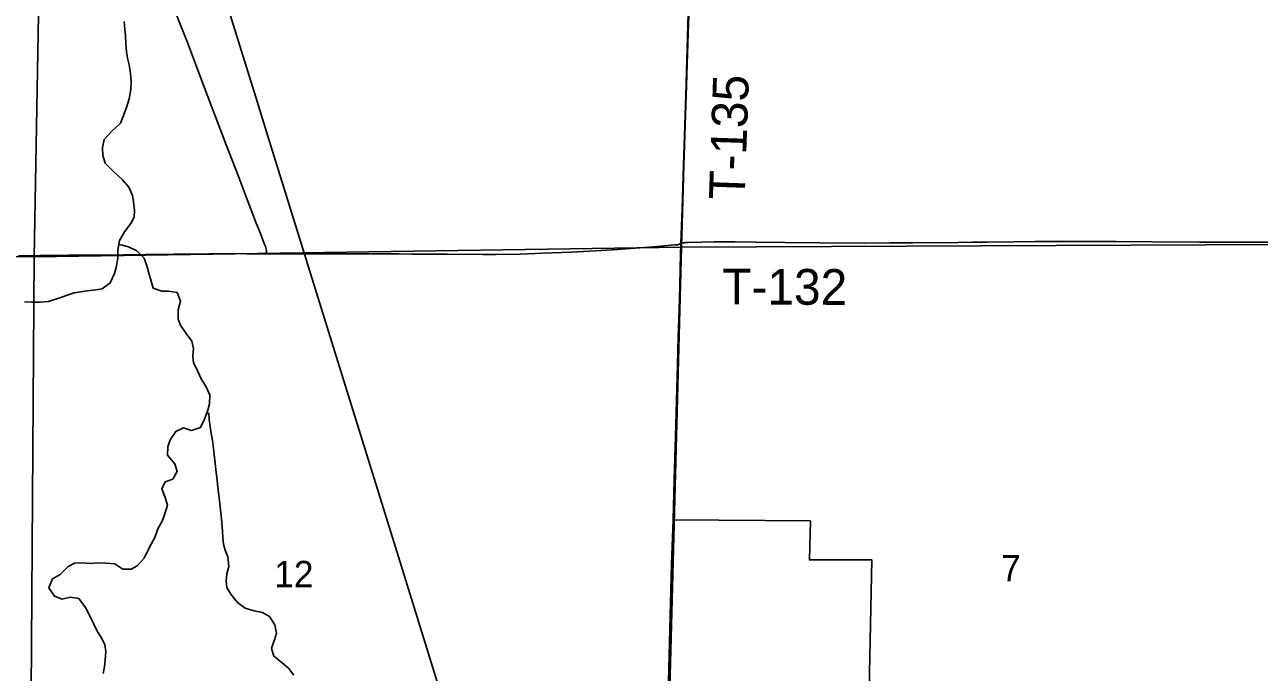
# Model space of a CAD drawing. Extents: x 0 to 34, y 0 to 22.
# Drawn here: x 3.213 to 4.194, y 16.916 to 17.43 of the extents above; entities that cross this region are included whole.
import ezdxf

# ---------------------------------------------------------------- set-up
doc = ezdxf.new("R2010")
doc.units = 0
for name, color, linetype in [('GM_X_Corporation', 7, 'Continuous'), ('GM_X_County_Road', 7, 'Continuous'), ('GM_X_Minor_River', 7, 'Continuous'), ('GM_X_Rail_Line', 7, 'Continuous'), ('GM_X_Section_Text', 7, 'Continuous'), ('GM_X_Township_Road', 7, 'Continuous'), ('GM_X_Township_Road_Text', 7, 'Continuous')]:
    doc.layers.add(name, color=color, linetype=linetype)

msp = doc.modelspace()

# ---------------------------------------------------------------- linework, layer by layer
at = {"layer": 'GM_X_Corporation'}
for points in [[(3.7492, 17.7546), (3.73479, 17.25336), (3.22087, 17.24589), (3.22999, 17.74831), (3.24515, 17.74895)], [(4.28542, 17.75394), (4.27027, 17.25592), (3.73479, 17.25336), (3.7492, 17.7546)], [(3.22999, 17.74831), (3.22087, 17.24589), (2.71917, 17.24799), (2.71889, 17.73645), (2.74447, 17.73683)], [(3.22087, 17.24589), (3.73479, 17.25336), (3.72171, 16.75343), (3.21747, 16.74646)], [(3.73479, 17.25336), (4.27027, 17.25592), (4.26039, 16.75407), (3.72171, 16.75343)], [(2.71917, 17.24799), (3.22087, 17.24589), (3.21747, 16.74646), (2.71424, 16.74839)]]:
    msp.add_lwpolyline(points, close=True, dxfattribs=at)
for points in [[(3.72475, 16.91065), (3.72515, 16.92685), (3.72601, 16.95572), (3.72646, 16.97492), (3.72695, 16.9917), (3.72711, 16.99955), (3.72809, 17.03306), (3.72819, 17.03686), (3.72906, 17.06855), (3.72959, 17.08611), (3.7298, 17.09487), (3.73004, 17.10297), (3.73167, 17.16004), (3.73228, 17.18188), (3.73289, 17.20417), (3.73338, 17.22197), (3.73383, 17.23702), (3.73436, 17.25652), (3.73541, 17.2838), (3.73651, 17.31863), (3.73781, 17.35839), (3.73859, 17.382), (3.73936, 17.4072), (3.74026, 17.43113)], [(3.72475, 16.91065), (3.72515, 16.92685), (3.72601, 16.95572), (3.72646, 16.97492), (3.72695, 16.9917), (3.72711, 16.99955), (3.72809, 17.03306), (3.72819, 17.03686), (3.72906, 17.06855), (3.72959, 17.08611), (3.7298, 17.09487), (3.73004, 17.10297), (3.73167, 17.16004), (3.73228, 17.18188), (3.73289, 17.20417), (3.73338, 17.22197), (3.73383, 17.23702), (3.73436, 17.25652), (3.73541, 17.2838), (3.73651, 17.31863), (3.73781, 17.35839), (3.73859, 17.382), (3.73936, 17.4072), (3.74026, 17.43113)], [(3.72042, 16.75218), (3.72688, 17.00193), (3.72819, 17.03686), (3.83722, 17.03608), (3.83637, 17.00505), (3.88504, 17.00509), (3.88601, 17.00509), (3.88242, 16.83841)]]:
    msp.add_lwpolyline(points, dxfattribs=at)
at = {"layer": 'GM_X_County_Road'}
for points in [[(3.40519, 17.2481), (3.40521, 17.24919), (3.40523, 17.25), (3.40523, 17.25091), (3.40511, 17.25194), (3.40482, 17.25297), (3.40445, 17.25396), (3.40388, 17.25548), (3.4005, 17.26424), (3.39728, 17.27261), (3.39087, 17.28913), (3.38286, 17.31035), (3.37345, 17.33471), (3.36964, 17.34454), (3.3654, 17.35572), (3.36194, 17.36468), (3.35536, 17.38216), (3.35334, 17.38763), (3.34898, 17.39914), (3.34252, 17.41608), (3.33783, 17.42784), (3.33178, 17.44317)], [(3.73447, 17.25624), (3.73357, 17.25597), (3.73252, 17.25564), (3.7316, 17.25539), (3.73073, 17.25525), (3.72956, 17.25517), (3.71259, 17.25373), (3.67999, 17.25139), (3.66198, 17.25031), (3.64714, 17.24957), (3.62448, 17.2487), (3.60672, 17.24791), (3.58748, 17.24758), (3.57715, 17.24762), (3.54891, 17.24775), (3.53377, 17.24789), (3.5209, 17.24801), (3.51068, 17.24809), (3.49927, 17.24817), (3.48607, 17.24812), (3.47743, 17.24804), (3.46811, 17.24806), (3.45901, 17.24808), (3.44758, 17.24812), (3.43796, 17.24811), (3.42028, 17.24811), (3.41242, 17.24806), (3.40519, 17.2481)], [(3.7283, 17.03658), (3.72918, 17.06828), (3.7297, 17.08584), (3.72991, 17.09459), (3.73015, 17.10269), (3.73178, 17.15977), (3.73239, 17.1816), (3.733, 17.20389), (3.73349, 17.2217), (3.73394, 17.23675), (3.73447, 17.25624)], [(3.72053, 16.75191), (3.72092, 16.76619), (3.72132, 16.77891), (3.72144, 16.78269), (3.72166, 16.79104), (3.7225, 16.82274), (3.72441, 16.89516), (3.72486, 16.91037), (3.72526, 16.92658), (3.72612, 16.95544), (3.72657, 16.97464), (3.72706, 16.99142), (3.72722, 16.99928), (3.7282, 17.03279), (3.7283, 17.03658)]]:
    msp.add_lwpolyline(points, dxfattribs=at)
at = {"layer": 'GM_X_Minor_River'}
for points in [[(3.29246, 17.4327), (3.2928, 17.42643), (3.29334, 17.42149), (3.29368, 17.41503), (3.29421, 17.40877), (3.29512, 17.40345), (3.29622, 17.39831), (3.29732, 17.39166), (3.29803, 17.38501), (3.29762, 17.37856), (3.29644, 17.37136), (3.29431, 17.36434), (3.29123, 17.35677), (3.28931, 17.35184), (3.28245, 17.34543), (3.27635, 17.33901), (3.27517, 17.33257), (3.27551, 17.3263), (3.27718, 17.32021), (3.28377, 17.31353), (3.29111, 17.30684), (3.296, 17.30112), (3.29899, 17.29446), (3.29971, 17.28952), (3.30062, 17.28268), (3.30021, 17.27717), (3.29771, 17.27225), (3.29256, 17.26564), (3.28854, 17.25883), (3.28735, 17.25105), (3.28732, 17.24479), (3.28613, 17.2372), (3.28478, 17.23247), (3.28132, 17.22508), (3.27485, 17.22037), (3.26973, 17.21946), (3.26291, 17.21874)], [(3.28802, 17.25544), (3.29079, 17.25502), (3.29589, 17.25366), (3.3025, 17.25058), (3.30815, 17.24467), (3.31057, 17.23782), (3.31186, 17.23268), (3.31391, 17.22641), (3.31539, 17.22089), (3.32219, 17.21839), (3.3275, 17.21854), (3.33431, 17.21756), (3.3371, 17.21051), (3.33517, 17.20369), (3.33512, 17.19629), (3.33718, 17.19153), (3.34149, 17.18486), (3.34619, 17.17876), (3.34748, 17.17306), (3.34687, 17.16679), (3.34741, 17.16186), (3.35096, 17.15462), (3.35339, 17.14891), (3.35733, 17.14243), (3.36032, 17.13596), (3.36009, 17.12913), (3.35873, 17.12401), (3.35603, 17.11681), (3.35296, 17.11019), (3.34594, 17.10795), (3.33951, 17.10989), (3.33324, 17.10708), (3.32885, 17.10046), (3.32711, 17.09477), (3.32688, 17.08832), (3.33252, 17.08145), (3.33437, 17.07537), (3.33093, 17.06931), (3.32485, 17.06707), (3.32216, 17.06139), (3.32496, 17.05473), (3.32663, 17.04865), (3.3245, 17.04088), (3.32257, 17.03595), (3.31913, 17.02971), (3.31662, 17.02289), (3.31413, 17.01797), (3.31049, 17.01153), (3.30819, 17.00642), (3.30266, 17.00038), (3.29791, 16.99775), (3.29128, 16.99779), (3.28486, 17.002), (3.27767, 17.00243), (3.27104, 17.00284), (3.26592, 17.0023), (3.25892, 17.00273), (3.25286, 17.00257), (3.24792, 16.99975), (3.24163, 16.99353), (3.23554, 16.98995), (3.23266, 16.98295), (3.23698, 16.97628), (3.24302, 16.97396), (3.24966, 16.97544), (3.25628, 16.97445), (3.26154, 16.9674), (3.26472, 16.96112), (3.2679, 16.95445), (3.27071, 16.94893), (3.27465, 16.94264), (3.27689, 16.9375), (3.2778, 16.93237), (3.27738, 16.92554), (3.27678, 16.92042), (3.27561, 16.91492)], [(3.26291, 17.21874), (3.25798, 17.21801), (3.25267, 17.21709), (3.24698, 17.21522), (3.24204, 17.21335), (3.23218, 17.21038), (3.22573, 17.20984), (3.21873, 17.20989), (3.21323, 17.21011)], [(3.35797, 17.12198), (3.35966, 17.12135), (3.35982, 17.1166), (3.36073, 17.1109), (3.36145, 17.10558), (3.36255, 17.09988), (3.36327, 17.09361), (3.36381, 17.08886), (3.36453, 17.08202), (3.36543, 17.07461), (3.36615, 17.06834), (3.36668, 17.06246), (3.36813, 17.0522), (3.36867, 17.04726), (3.36938, 17.04004), (3.36992, 17.03453), (3.37044, 17.02788), (3.37079, 17.02257), (3.37133, 17.01763), (3.37243, 17.01288), (3.37467, 17.00755), (3.37538, 16.99976), (3.37383, 16.99388), (3.37323, 16.98819), (3.37395, 16.98325), (3.37714, 16.97773), (3.38221, 16.97124), (3.38843, 16.96665), (3.39562, 16.96452), (3.40205, 16.96334), (3.40771, 16.96008), (3.41203, 16.9536), (3.41331, 16.94695), (3.41176, 16.94164), (3.40945, 16.93501), (3.4113, 16.92855), (3.41771, 16.92338), (3.4228, 16.91899), (3.42712, 16.91364)]]:
    msp.add_lwpolyline(points, dxfattribs=at)
at = {"layer": 'GM_X_Rail_Line'}
msp.add_lwpolyline([(3.56099, 16.84313), (3.51241, 16.99979), (3.43558, 17.24784), (3.4064, 17.3417), (3.39689, 17.37256), (3.37787, 17.43371), (3.34635, 17.53551), (3.33901, 17.55739), (3.33378, 17.57625), (3.32137, 17.61617), (3.3159, 17.63372), (3.29786, 17.69209), (3.28243, 17.74205), (3.27288, 17.77266), (3.24912, 17.84948), (3.23982, 17.87953), (3.22292, 17.9343), (3.2132, 17.96516)], dxfattribs=at)
at = {"layer": 'GM_X_Township_Road'}
for points in [[(3.73447, 17.25624), (3.73552, 17.28352), (3.73662, 17.31835), (3.73792, 17.35812), (3.7387, 17.38172), (3.73947, 17.40693), (3.74037, 17.43086), (3.74131, 17.45697), (3.74163, 17.46848), (3.74229, 17.49209), (3.74257, 17.50229), (3.74265, 17.50528)], [(3.40519, 17.2481), (3.41242, 17.24806), (3.42028, 17.24811), (3.43796, 17.24811), (3.44758, 17.24812), (3.45901, 17.24808), (3.46811, 17.24806), (3.47743, 17.24804), (3.48607, 17.24812), (3.49927, 17.24817), (3.51068, 17.24809), (3.5209, 17.24801), (3.53377, 17.24789), (3.54891, 17.24775), (3.57715, 17.24762), (3.58748, 17.24758), (3.60672, 17.24791), (3.62448, 17.2487), (3.64714, 17.24957), (3.66198, 17.25031), (3.67999, 17.25139), (3.71259, 17.25373), (3.72956, 17.25517), (3.73073, 17.25525), (3.7316, 17.25539), (3.73252, 17.25564), (3.73357, 17.25597), (3.73447, 17.25624)], [(3.73447, 17.25624), (3.73519, 17.2565), (3.73604, 17.25677), (3.73694, 17.25694), (3.73785, 17.25704), (3.73908, 17.25716), (3.74008, 17.25722), (3.75081, 17.25751), (3.76101, 17.2576), (3.7771, 17.25759), (3.79419, 17.25749), (3.81688, 17.25717), (3.84452, 17.25696), (3.88018, 17.25669), (3.90012, 17.2569), (3.9185, 17.2569), (3.95436, 17.25724), (3.96587, 17.25732), (3.97755, 17.25749), (3.99873, 17.25779), (4.01558, 17.25791), (4.04161, 17.25791), (4.06244, 17.25798), (4.07953, 17.25798), (4.10844, 17.2577), (4.14605, 17.25747), (4.15973, 17.25739), (4.16906, 17.25743), (4.18366, 17.25738), (4.20107, 17.25738)], [(3.20837, 17.24661), (3.22571, 17.24671), (3.23634, 17.24682), (3.24838, 17.24696), (3.2605, 17.24702), (3.27186, 17.24708), (3.29123, 17.24733), (3.30032, 17.24737), (3.3096, 17.24749), (3.33197, 17.24785), (3.3465, 17.24792), (3.35966, 17.24805), (3.3702, 17.24818), (3.38106, 17.24828), (3.38945, 17.24827), (3.4, 17.24814), (3.40519, 17.2481)]]:
    msp.add_lwpolyline(points, dxfattribs=at)

# ---------------------------------------------------------------- texts
at = {"layer": 'GM_X_Section_Text'}
for s, height, p in [('7', 0.02093, (3.98861, 16.98805)), ('12', 0.020928, (3.41152, 16.98337))]:
    msp.add_text(s, height=height, rotation=0.00001, dxfattribs=at).set_placement(p)
at = {"layer": 'GM_X_Township_Road_Text'}
for s, rotation, p in [('T-135', 88.03411, (3.78497, 17.29074)), ('T-132', 359.72275, (3.76709, 17.20804))]:
    msp.add_text(s, height=0.028409, rotation=rotation, dxfattribs=at).set_placement(p)

doc.saveas('drawing.dxf')
